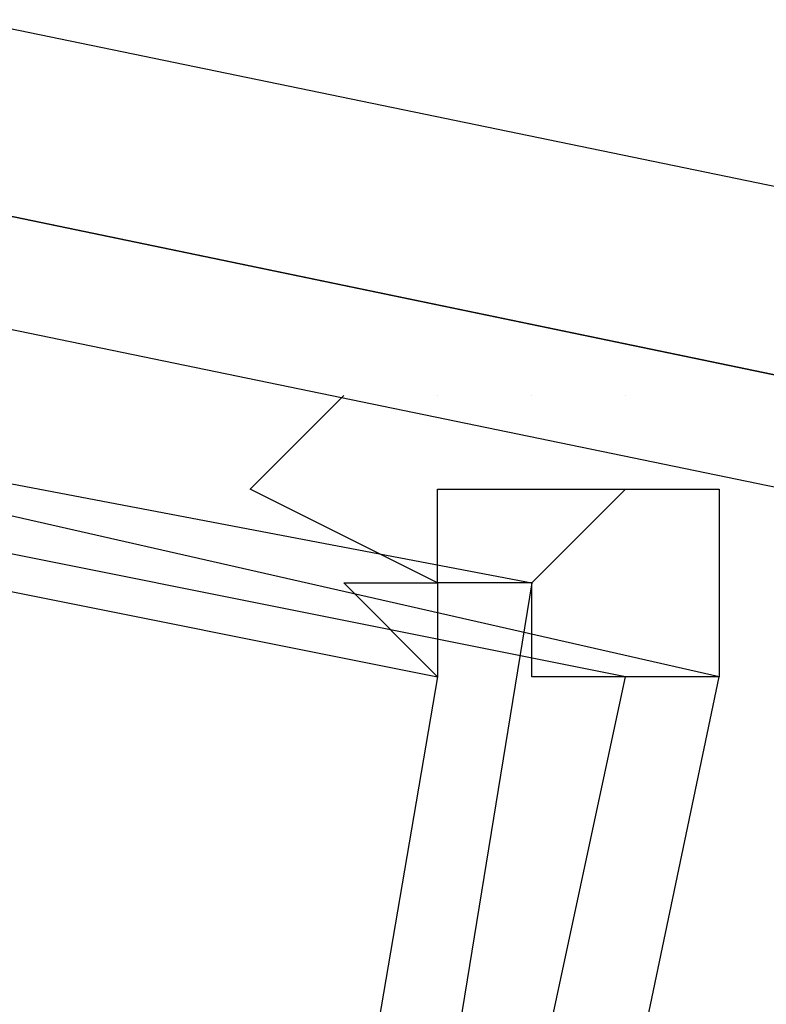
# Model space of a CAD drawing. Header units: feet. Extents: x -79 to 198, y -22 to 181.
# Tile 779 of 982: x 107.714 to 107.82, y 152.118 to 152.258. Entities that reach past the tile are written whole.
import ezdxf

# ---------------------------------------------------------------- set-up
doc = ezdxf.new("R2010")
doc.units = ezdxf.units.FT
doc.layers.add('A-LINEA', color=7, linetype='CONTINUOUS')

msp = doc.modelspace()

# ---------------------------------------------------------------- linework, layer by layer
at = {"layer": 'A-LINEA'}
for p, q in [((107.7867, 152.2044), (107.7867, 152.2044)), ((107.7867, 152.2044), (107.7867, 152.2044)), ((107.8, 152.2044), (107.8, 152.2044)), ((107.8, 152.2044), (107.8, 152.2044)), ((107.7733, 152.1778), (107.7733, 152.1778)), ((107.7733, 152.1778), (107.7733, 152.1778)), ((107.8, 152.1644), (107.8, 152.1644)), ((107.8, 152.1644), (107.8, 152.1644))]:
    msp.add_line(p, q, dxfattribs=at)
for points in [[(107.7067, 152.2578), (111.5733, 151.4578), (111.5733, 151.4311), (111.56, 151.4311), (107.7067, 152.2311), (107.7067, 152.2444), (107.7067, 152.2578)], [(107.7067, 152.2578), (111.5733, 151.4578), (111.5733, 151.4311), (111.56, 151.4311), (107.7067, 152.2311), (107.7067, 152.2444), (107.7067, 152.2578)], [(107.4, 151.6578), (107.6933, 151.5911), (107.8133, 152.1644), (107.52, 152.2311), (107.4, 151.6578)], [(107.6933, 151.6044), (107.4, 151.6578), (107.5067, 152.2311), (107.7867, 152.1778), (107.6933, 151.6044)], [(107.4, 151.6578), (107.6933, 151.5911), (107.8133, 152.1644), (107.52, 152.2311), (107.4, 151.6578)], [(107.6933, 151.6044), (107.4, 151.6578), (107.5067, 152.2311), (107.7867, 152.1778), (107.6933, 151.6044)], [(107.6933, 152.2311), (107.7067, 152.2311), (111.56, 151.4311), (111.56, 151.4178), (107.6933, 152.2178), (107.6933, 152.2311)], [(107.6933, 152.2311), (107.7067, 152.2311), (111.56, 151.4311), (111.56, 151.4178), (107.6933, 152.2178), (107.6933, 152.2311)], [(107.4133, 151.6711), (107.68, 151.6044), (107.8, 152.1644), (107.5333, 152.2178), (107.4133, 151.6711)], [(107.68, 151.6178), (107.4133, 151.6578), (107.5067, 152.2178), (107.7733, 152.1644), (107.68, 151.6178)], [(107.4133, 151.6711), (107.68, 151.6044), (107.8, 152.1644), (107.5333, 152.2178), (107.4133, 151.6711)], [(107.68, 151.6178), (107.4133, 151.6578), (107.5067, 152.2178), (107.7733, 152.1644), (107.68, 151.6178)], [(107.7733, 152.1644), (107.76, 152.1778), (107.76, 152.1778), (107.7733, 152.1778), (107.7733, 152.1778), (107.7733, 152.1778), (107.7467, 152.1911), (107.7467, 152.1911), (107.76, 152.2044), (107.76, 152.2044), (107.76, 152.2044), (107.76, 152.2044)], [(107.7733, 152.1644), (107.76, 152.1778), (107.76, 152.1778), (107.7733, 152.1778), (107.7733, 152.1778), (107.7733, 152.1778), (107.7467, 152.1911), (107.7467, 152.1911), (107.76, 152.2044), (107.76, 152.2044), (107.76, 152.2044), (107.76, 152.2044)], [(107.7733, 152.2044), (107.7733, 152.2044), (107.7733, 152.2044)], [(107.7733, 152.2044), (107.7733, 152.2044), (107.7733, 152.2044)], [(107.7867, 152.2044), (107.7867, 152.2044), (107.7867, 152.2044)], [(107.7867, 152.2044), (107.7867, 152.2044), (107.7867, 152.2044)], [(107.7867, 152.1911), (107.8, 152.1911), (107.8, 152.1911), (107.8133, 152.1911), (107.8133, 152.1911), (107.8133, 152.1911), (107.8133, 152.1644), (107.8133, 152.1644), (107.8, 152.1644), (107.8, 152.1644), (107.8, 152.1644), (107.8, 152.1644), (107.8, 152.1644), (107.7867, 152.1644), (107.7867, 152.1644), (107.7867, 152.1644), (107.7867, 152.1644), (107.7867, 152.1644), (107.7867, 152.1778), (107.7867, 152.1778), (107.7733, 152.1778), (107.7733, 152.1778), (107.7733, 152.1911), (107.7733, 152.1911), (107.7867, 152.1911)], [(107.8, 152.1911), (107.7867, 152.1778), (107.7867, 152.1778), (107.7733, 152.1778), (107.7733, 152.1778), (107.7733, 152.1778), (107.7733, 152.1778), (107.7733, 152.1778), (107.7733, 152.1644)], [(107.7867, 152.1911), (107.8, 152.1911), (107.8, 152.1911), (107.8133, 152.1911), (107.8133, 152.1911), (107.8133, 152.1911), (107.8133, 152.1644), (107.8133, 152.1644), (107.8, 152.1644), (107.8, 152.1644), (107.8, 152.1644), (107.8, 152.1644), (107.8, 152.1644), (107.7867, 152.1644), (107.7867, 152.1644), (107.7867, 152.1644), (107.7867, 152.1644), (107.7867, 152.1644), (107.7867, 152.1778), (107.7867, 152.1778), (107.7733, 152.1778), (107.7733, 152.1778), (107.7733, 152.1911), (107.7733, 152.1911), (107.7867, 152.1911)], [(107.8, 152.1911), (107.7867, 152.1778), (107.7867, 152.1778), (107.7733, 152.1778), (107.7733, 152.1778), (107.7733, 152.1778), (107.7733, 152.1778), (107.7733, 152.1778), (107.7733, 152.1644)], [(107.7867, 152.1644), (107.7867, 152.1644), (107.7867, 152.1644), (107.7867, 152.1778)], [(107.7867, 152.1644), (107.7867, 152.1644), (107.7867, 152.1644), (107.7867, 152.1778)]]:
    msp.add_lwpolyline(points, dxfattribs=at)
msp.add_lwpolyline([(107.7733, 152.1778), (107.7733, 152.1778), (107.7733, 152.1778), (107.7733, 152.1778)], close=True, dxfattribs=at)
msp.add_lwpolyline([(107.7733, 152.1778), (107.7733, 152.1778), (107.7733, 152.1778), (107.7733, 152.1778)], close=True, dxfattribs=at)

doc.saveas('drawing.dxf')
